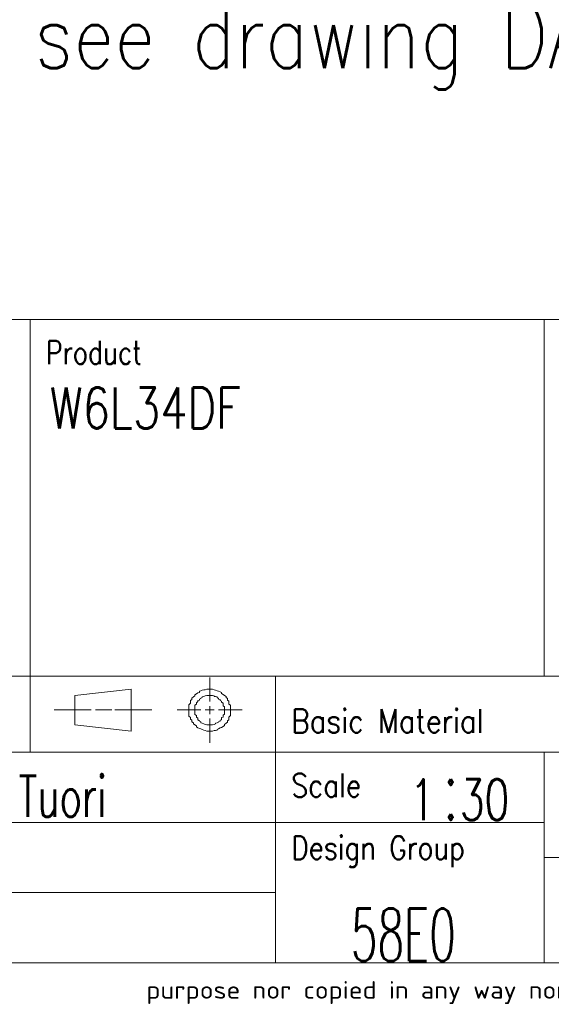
# Model space of a CAD drawing. Header units: inches. Extents: x 0 to 17820, y -10 to 12600.
# Tile 257 of 339: x 13443 to 14808, y 43 to 2568. Entities that reach past the tile are written whole.
import ezdxf

# ---------------------------------------------------------------- set-up
doc = ezdxf.new("R2010")
doc.units = ezdxf.units.IN
for name, color, linetype, true_color in [('1', 7, 'Continuous', 0xffffff), ('210', 7, 'Continuous', 0xffffff), ('254', 7, 'Continuous', 0xffffff)]:
    doc.layers.add(name, color=color, linetype=linetype, true_color=true_color)
doc.styles.add('iso-1', font='isocp.shx')
doc.styles.add('latin_extended', font='simplex.shx')

# ---------------------------------------------------------------- blocks, each defined once
blk = doc.blocks.new('1STANG1')
at = {"layer": '210', "color": 211, "linetype": 'Continuous', "lineweight": 18}
for p, q in [((0.8268, 0.6299), (0.8268, 1)), ((0.4094, 0.8189), (0.1102, 0.7244)), ((0.4094, 0.1811), (0.4094, 0.8189)), ((0.7795, 0.7953), (0.7717, 0.7874)), ((0.7717, 0.7874), (0.7717, 0.7717)), ((0.7874, 0.8031), (0.7795, 0.7953)), ((0.7953, 0.811), (0.7874, 0.8031)), ((0.8031, 0.811), (0.7953, 0.811)), ((0.811, 0.8189), (0.8031, 0.811)), ((0.8189, 0.8189), (0.811, 0.8189)), ((0.8268, 0.8189), (0.8189, 0.8189)), ((0.8346, 0.8189), (0.8268, 0.8189)), ((0.8425, 0.8189), (0.8346, 0.8189)), ((0.8504, 0.811), (0.8425, 0.8189)), ((0.8583, 0.8031), (0.8504, 0.811)), ((0.8661, 0.7953), (0.8583, 0.8031)), ((0.874, 0.7874), (0.8661, 0.7953)), ((0.8819, 0.7795), (0.874, 0.7874)), ((0.7559, 0.748), (0.748, 0.7323)), ((0.748, 0.7323), (0.748, 0.7165)), ((0.7638, 0.7638), (0.7559, 0.748)), ((0.7717, 0.7717), (0.7638, 0.7638)), ((0.8898, 0.7717), (0.8819, 0.7795)), ((0.8898, 0.7559), (0.8898, 0.7717)), ((0.8976, 0.7402), (0.8898, 0.7559)), ((0.9055, 0.7244), (0.8976, 0.7402)), ((0.1102, 0.7244), (0.1102, 0.2756)), ((0.7402, 0.7008), (0.7323, 0.685)), ((0.7323, 0.685), (0.7323, 0.6614)), ((0.748, 0.7165), (0.7402, 0.7008)), ((0.7874, 0.6929), (0.7795, 0.685)), ((0.7795, 0.685), (0.7795, 0.6772)), ((0.7953, 0.7087), (0.7874, 0.7008)), ((0.7874, 0.7008), (0.7874, 0.6929)), ((0.8031, 0.7165), (0.7953, 0.7087)), ((0.811, 0.7244), (0.8031, 0.7165)), ((0.8031, 0.7165), (0.8031, 0.7165)), ((0.8189, 0.7244), (0.811, 0.7244)), ((0.8268, 0.7244), (0.8189, 0.7244)), ((0.8189, 0.7244), (0.8189, 0.7244)), ((0.8346, 0.7244), (0.8268, 0.7244)), ((0.8425, 0.7244), (0.8346, 0.7244)), ((0.8346, 0.7244), (0.8346, 0.7244)), ((0.8504, 0.7165), (0.8425, 0.7244)), ((0.8504, 0.7087), (0.8504, 0.7165)), ((0.8583, 0.7087), (0.8504, 0.7087)), ((0.8661, 0.7008), (0.8583, 0.7087)), ((0.8661, 0.6929), (0.8661, 0.7008)), ((0.874, 0.6772), (0.8661, 0.6929)), ((0.9134, 0.7087), (0.9055, 0.7244)), ((0.9134, 0.6929), (0.9134, 0.7087)), ((0.9213, 0.6772), (0.9134, 0.6929)), ((0.7323, 0.6614), (0.7244, 0.6457)), ((0.7244, 0.6457), (0.7244, 0.622)), ((0.7638, 0.6299), (0.7559, 0.6142)), ((0.7717, 0.6535), (0.7638, 0.6457)), ((0.7638, 0.6457), (0.7638, 0.6299)), ((0.7795, 0.6772), (0.7717, 0.6693)), ((0.7717, 0.6693), (0.7717, 0.6535)), ((0.874, 0.6693), (0.874, 0.6772)), ((0.8819, 0.6614), (0.874, 0.6693)), ((0.8819, 0.6457), (0.8819, 0.6614)), ((0.8898, 0.6378), (0.8819, 0.6457)), ((0.8898, 0.622), (0.8898, 0.6378)), ((0.9213, 0.6535), (0.9213, 0.6772)), ((0.9291, 0.6378), (0.9213, 0.6535)), ((0.9291, 0.6142), (0.9291, 0.6378)), ((0.7244, 0.6063), (0.7165, 0.5827)), ((0.7165, 0.5827), (0.7165, 0.5591)), ((0.7244, 0.622), (0.7244, 0.6063)), ((0.7559, 0.5906), (0.748, 0.5748)), ((0.7559, 0.6142), (0.7559, 0.6063)), ((0.7559, 0.6063), (0.7559, 0.5906)), ((0.8976, 0.6063), (0.8898, 0.622)), ((0.8976, 0.5984), (0.8976, 0.6063)), ((0.8976, 0.5827), (0.8976, 0.5984)), ((0.8976, 0.5669), (0.8976, 0.5827)), ((0.9291, 0.5906), (0.9291, 0.6142)), ((0.937, 0.5748), (0.9291, 0.5906)), ((0.7165, 0.5591), (0.7165, 0.5354)), ((0.7165, 0.5354), (0.7165, 0.5197)), ((0.748, 0.5748), (0.748, 0.5591)), ((0.748, 0.5591), (0.748, 0.5433)), ((0.748, 0.5433), (0.748, 0.5276)), ((0.748, 0.5276), (0.748, 0.5118)), ((0.8268, 0.4409), (0.8268, 0.5591)), ((0.9055, 0.5512), (0.8976, 0.5669)), ((0.9055, 0.5354), (0.9055, 0.5512)), ((0.9055, 0.5197), (0.9055, 0.5354)), ((0.937, 0.5512), (0.937, 0.5748)), ((0.937, 0.5276), (0.937, 0.5512)), ((0.937, 0.5039), (0.937, 0.5276)), ((0, 0.5039), (0.1969, 0.5039)), ((0.2205, 0.5039), (0.3071, 0.5039)), ((0.5197, 0.5039), (0.3228, 0.5039)), ((0.6535, 0.5039), (0.7795, 0.5039)), ((0.7165, 0.5197), (0.7165, 0.4961)), ((0.7165, 0.4961), (0.7165, 0.4724)), ((0.7165, 0.4724), (0.7165, 0.4488)), ((0.748, 0.5118), (0.748, 0.4961)), ((0.748, 0.4961), (0.748, 0.4803)), ((0.748, 0.4803), (0.748, 0.4646)), ((0.8031, 0.5039), (0.8504, 0.5039)), ((0.874, 0.5039), (1, 0.5039)), ((0.9055, 0.5039), (0.9055, 0.5197)), ((0.9055, 0.4882), (0.9055, 0.5039)), ((0.9055, 0.4724), (0.9055, 0.4882)), ((0.9055, 0.4567), (0.9055, 0.4724)), ((0.937, 0.4803), (0.937, 0.5039)), ((0.937, 0.4646), (0.937, 0.4803)), ((0.7165, 0.4488), (0.7165, 0.4252)), ((0.7165, 0.4252), (0.7165, 0.4094)), ((0.748, 0.4646), (0.748, 0.4488)), ((0.748, 0.4488), (0.748, 0.4331)), ((0.748, 0.4331), (0.7559, 0.4173)), ((0.8976, 0.4252), (0.9055, 0.4409)), ((0.8976, 0.4094), (0.8976, 0.4252)), ((0.9055, 0.4409), (0.9055, 0.4567)), ((0.937, 0.4409), (0.937, 0.4646)), ((0.937, 0.4173), (0.937, 0.4409)), ((0.7165, 0.4094), (0.7244, 0.3858)), ((0.7244, 0.3858), (0.7244, 0.3622)), ((0.7559, 0.4173), (0.7559, 0.4016)), ((0.7559, 0.4016), (0.7559, 0.3937)), ((0.7559, 0.3937), (0.7638, 0.378)), ((0.7638, 0.378), (0.7638, 0.3622)), ((0.8268, 0), (0.8268, 0.3701)), ((0.8898, 0.3858), (0.8976, 0.3937)), ((0.8898, 0.3701), (0.8898, 0.3858)), ((0.8898, 0.3543), (0.8898, 0.3701)), ((0.8976, 0.3937), (0.8976, 0.4094)), ((0.9291, 0.3937), (0.937, 0.4173)), ((0.9291, 0.378), (0.9291, 0.3937)), ((0.9291, 0.3543), (0.9291, 0.378)), ((0.7244, 0.3622), (0.7323, 0.3465)), ((0.7323, 0.3465), (0.7323, 0.3228)), ((0.7323, 0.3228), (0.7402, 0.3071)), ((0.7638, 0.3622), (0.7638, 0.3543)), ((0.7638, 0.3543), (0.7717, 0.3386)), ((0.7717, 0.3386), (0.7717, 0.3307)), ((0.7717, 0.3307), (0.7795, 0.3228)), ((0.7795, 0.3228), (0.7795, 0.3071)), ((0.8661, 0.3071), (0.874, 0.315)), ((0.874, 0.3228), (0.8819, 0.3307)), ((0.874, 0.315), (0.874, 0.3228)), ((0.8819, 0.3465), (0.8898, 0.3543)), ((0.8819, 0.3307), (0.8819, 0.3465)), ((0.9134, 0.2992), (0.9213, 0.315)), ((0.9213, 0.3386), (0.9291, 0.3543)), ((0.9213, 0.315), (0.9213, 0.3386)), ((0.1102, 0.2756), (0.4094, 0.1811)), ((0.7402, 0.3071), (0.7402, 0.2913)), ((0.7402, 0.2913), (0.748, 0.2756)), ((0.748, 0.2756), (0.7559, 0.2598)), ((0.7795, 0.3071), (0.7874, 0.2992)), ((0.7874, 0.2992), (0.7953, 0.2913)), ((0.7953, 0.2913), (0.7953, 0.2913)), ((0.7953, 0.2913), (0.8031, 0.2835)), ((0.8031, 0.2835), (0.811, 0.2756)), ((0.811, 0.2756), (0.811, 0.2756)), ((0.811, 0.2756), (0.8189, 0.2756)), ((0.8189, 0.2756), (0.8268, 0.2756)), ((0.8268, 0.2756), (0.8268, 0.2756)), ((0.8268, 0.2756), (0.8346, 0.2756)), ((0.8346, 0.2756), (0.8425, 0.2756)), ((0.8425, 0.2756), (0.8504, 0.2835)), ((0.8504, 0.2835), (0.8583, 0.2913)), ((0.8504, 0.2835), (0.8504, 0.2835)), ((0.8583, 0.2992), (0.8661, 0.3071)), ((0.8583, 0.2913), (0.8583, 0.2992)), ((0.8976, 0.252), (0.9055, 0.2677)), ((0.9055, 0.2835), (0.9134, 0.2992)), ((0.9055, 0.2677), (0.9055, 0.2835)), ((0.7559, 0.2598), (0.7559, 0.2441)), ((0.7559, 0.2441), (0.7638, 0.2283)), ((0.7638, 0.2283), (0.7717, 0.2205)), ((0.7717, 0.2205), (0.7795, 0.2126)), ((0.7795, 0.2126), (0.7874, 0.2047)), ((0.8661, 0.2047), (0.874, 0.2126)), ((0.874, 0.2126), (0.8819, 0.2283)), ((0.8819, 0.2283), (0.8898, 0.2362)), ((0.8898, 0.2362), (0.8976, 0.252)), ((0.7874, 0.2047), (0.7953, 0.1969)), ((0.7953, 0.1969), (0.8031, 0.189)), ((0.8031, 0.189), (0.811, 0.1811)), ((0.811, 0.1811), (0.8189, 0.1811)), ((0.8189, 0.1811), (0.8268, 0.1811)), ((0.8268, 0.1811), (0.8346, 0.1811)), ((0.8346, 0.1811), (0.8425, 0.1811)), ((0.8425, 0.1811), (0.8504, 0.189)), ((0.8504, 0.189), (0.8583, 0.189)), ((0.8583, 0.189), (0.8661, 0.1969)), ((0.8661, 0.1969), (0.8661, 0.2047))]:
    blk.add_line(p, q, dxfattribs=at)

msp = doc.modelspace()

# ---------------------------------------------------------------- linework, layer by layer
at = {"layer": '1', "color": 7, "linetype": 'Continuous', "lineweight": 18}
msp.add_line((12120, 1800), (17670, 1800), dxfattribs=at)
at = {"layer": '210', "color": 7, "linetype": 'Continuous', "lineweight": 18}
for p, q in [((12120, 1800), (17670, 1800)), ((150, 150), (17670, 150))]:
    msp.add_line(p, q, dxfattribs=at)
at = {"layer": '210', "color": 7, "linetype": 'Continuous', "lineweight": 13}
for p, q in [((13470.012, 1800), (13470.012, 690.001)), ((14789.86, 1800), (14789.859, 885.001)), ((12120.012, 885.001), (14789.859, 885.001)), ((14100.007, 150), (14100.007, 885.001)), ((14789.859, 885.001), (17670, 885.001)), ((12120.012, 690.001), (17670.012, 690.001)), ((14789.858, 690.001), (14789.857, 150)), ((12120.014, 510), (14100.014, 510)), ((14100.014, 510), (14789.858, 510)), ((17670, 420), (14789.858, 420)), ((12120.014, 330.001), (14100.014, 330.001))]:
    msp.add_line(p, q, dxfattribs=at)

# ---------------------------------------------------------------- block references
at = {"layer": '210', "color": 211, "linetype": 'Continuous', "lineweight": 18, "xscale": 482.9999999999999, "yscale": 168, "zscale": 30}
msp.add_blockref('1STANG1', (13531.682, 713.82), dxfattribs=at)

# ---------------------------------------------------------------- texts
at = {"layer": '210', "color": 211, "linetype": 'Continuous', "lineweight": 18, "char_height": 60, "attachment_point": 7, "line_spacing_factor": 0.963855, "style": 'latin_extended'}
for s, insert in [('\\W0.7909;Product', (13510.68, 1684.989)), ('\\W0.8725;Basic Material', (14140.687, 739.991)), ('\\W0.8395;Scale', (14140.686, 574.99)), ('\\W0.8291;Design Group', (14140.686, 394.988))]:
    msp.add_mtext(s, dxfattribs=dict(at, insert=insert))
at = {"layer": '210', "color": 3, "linetype": 'Continuous', "lineweight": 18, "attachment_point": 7, "line_spacing_factor": 0.963855, "style": 'latin_extended'}
for s, insert, char_height in [('\\W0.7778;W6L34DF', (13520.577, 1520.356), 105), ('\\W0.7036;1{\\H0.35x; }{\\H1.50x;:}30', (14444.923, 515.79), 105), ('\\W0.6681;btu004  Tuori', (13013.518, 524.357), 105), ('\\W0.5888;58E0', (14293.619, 154.142), 135)]:
    msp.add_mtext(s, dxfattribs=dict(at, insert=insert, char_height=char_height))
at = {"layer": '210', "color": 211, "linetype": 'Continuous', "lineweight": 13, "insert": (13768.188, 44.294), "char_height": 44.999999, "attachment_point": 7, "line_spacing_factor": 0.963855, "style": 'iso-1'}
msp.add_mtext('\\W1.2104;purpose nor copied in any way nor made accessible to third parties without the previous written consent of Wärtsilä.', dxfattribs=at)
at = {"layer": '254', "color": 2, "linetype": 'Continuous', "lineweight": 13, "insert": (12109.567, 2389.25), "char_height": 165, "attachment_point": 7, "line_spacing_factor": 0.963855, "style": 'latin_extended'}
msp.add_mtext('\\W0.8289;Service space see drawing DAAF070676', dxfattribs=at)

doc.saveas('drawing.dxf')
